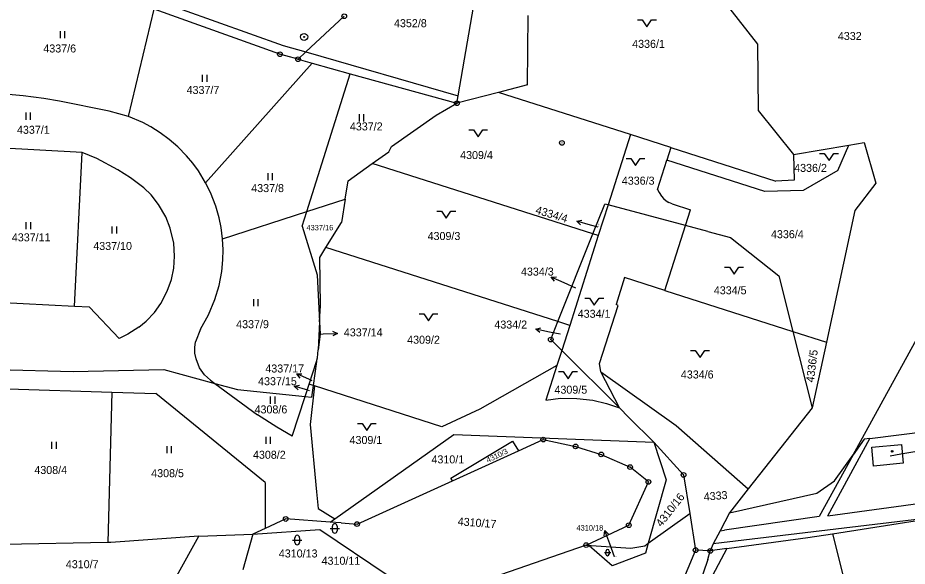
# Model space of a CAD drawing. Extents: x -593183 to -588034, y -1130415 to -1124994.
# Drawn here: x -589562.4 to -589373.5, y -1129101.8 to -1128985.4 of the extents above; entities that cross this region are included whole.
import ezdxf

# ---------------------------------------------------------------- set-up
doc = ezdxf.new("R2010")
doc.units = 0
for name, color, linetype in [('Vrstva 1', 7, 'Continuous'), ('Vrstva 16', 7, 'Continuous'), ('Vrstva 18', 7, 'Continuous'), ('Vrstva 19', 7, 'Continuous'), ('Vrstva 24', 7, 'Continuous'), ('Vrstva 25', 7, 'Continuous'), ('Vrstva 4', 7, 'Continuous')]:
    doc.layers.add(name, color=color, linetype=linetype)

msp = doc.modelspace()

# ---------------------------------------------------------------- linework, layer by layer
at = {"layer": 'Vrstva 1'}
for p, q in [((-589468.85, -1129001.94), (-589460.78, -1128954.94)), ((-589411.47, -1128983.09), (-589405.29, -1128990.99)), ((-589538.85, -1129006.34), (-589533.44, -1128983.56)), ((-589506.71, -1128993.1), (-589533.44, -1128983.56)), ((-589501.19, -1128992.62), (-589493.06, -1128985.04)), ((-589454.12, -1128999.63), (-589454.03, -1128984.9)), ((-589405.29, -1128990.99), (-589405.19, -1129005.02)), ((-589502.86, -1128994.17), (-589501.19, -1128992.62)), ((-589505.46, -1128993.45), (-589506.71, -1128993.1)), ((-589502.86, -1128994.17), (-589505.46, -1128993.45)), ((-589502.86, -1128994.17), (-589499.87, -1128995)), ((-589522.49, -1129020.38), (-589499.87, -1128995)), ((-589499.87, -1128995), (-589491.77, -1128997.24)), ((-589500.99, -1129026.52), (-589491.77, -1128997.24)), ((-589491.77, -1128997.24), (-589469.12, -1129003.52)), ((-589454.12, -1128999.63), (-589460.31, -1129001.24)), ((-589561.25, -1129001.93), (-589567.18, -1129001.43)), ((-589556.85, -1129002.49), (-589561.25, -1129001.93)), ((-589460.31, -1129001.24), (-589469.12, -1129003.52)), ((-589469.12, -1129003.52), (-589468.85, -1129001.94)), ((-589432.3, -1129010.18), (-589460.31, -1129001.24)), ((-589553.54, -1129003.05), (-589556.85, -1129002.49)), ((-589542.94, -1129005.18), (-589553.54, -1129003.05)), ((-589473.53, -1129006.01), (-589469.12, -1129003.52)), ((-589538.85, -1129006.34), (-589542.94, -1129005.18)), ((-589482.99, -1129012.73), (-589473.53, -1129006.01)), ((-589405.19, -1129005.02), (-589397.64, -1129014.37)), ((-589535.86, -1129007.61), (-589538.85, -1129006.34)), ((-589534.11, -1129008.54), (-589535.86, -1129007.61)), ((-589532.14, -1129009.76), (-589534.11, -1129008.54)), ((-589530.22, -1129011.19), (-589532.14, -1129009.76)), ((-589528.41, -1129012.74), (-589530.22, -1129011.19)), ((-589432.3, -1129010.18), (-589437.05, -1129025.1)), ((-589423.68, -1129012.93), (-589432.3, -1129010.18)), ((-589548.7, -1129013.99), (-589568.6, -1129012.84)), ((-589526.54, -1129014.65), (-589528.41, -1129012.74)), ((-589483.59, -1129013.82), (-589482.99, -1129012.73)), ((-589423.68, -1129012.93), (-589424.53, -1129015.6)), ((-589423.68, -1129012.93), (-589401.39, -1129020.04)), ((-589397.64, -1129014.37), (-589385.93, -1129012.39)), ((-589388.28, -1129017.77), (-589385.93, -1129012.39)), ((-589385.93, -1129012.39), (-589382.63, -1129011.83)), ((-589382.63, -1129011.83), (-589380.18, -1129020.48)), ((-589550.37, -1129046.69), (-589548.7, -1129013.99)), ((-589545.56, -1129015.24), (-589548.7, -1129013.99)), ((-589541.1, -1129017.62), (-589545.56, -1129015.24)), ((-589525.2, -1129016.25), (-589526.54, -1129014.65)), ((-589487.1, -1129016.31), (-589483.59, -1129013.82)), ((-589397.64, -1129014.37), (-589397.53, -1129019.84)), ((-589524.02, -1129017.89), (-589525.2, -1129016.25)), ((-589492.19, -1129019.96), (-589487.1, -1129016.31)), ((-589440.25, -1129031.26), (-589487.1, -1129016.31)), ((-589426.51, -1129021.8), (-589424.53, -1129015.6)), ((-589403.73, -1129022.23), (-589424.53, -1129015.6)), ((-589538.42, -1129019.36), (-589541.1, -1129017.62)), ((-589535.61, -1129021.5), (-589538.42, -1129019.36)), ((-589522.49, -1129020.38), (-589524.02, -1129017.89)), ((-589388.28, -1129017.77), (-589395.59, -1129022.01)), ((-589521.44, -1129022.47), (-589522.49, -1129020.38)), ((-589492.83, -1129023.89), (-589492.19, -1129019.96)), ((-589397.53, -1129019.84), (-589401.39, -1129020.04)), ((-589380.18, -1129020.48), (-589384.67, -1129026.31)), ((-589534.09, -1129022.99), (-589535.61, -1129021.5)), ((-589532.49, -1129024.98), (-589534.09, -1129022.99)), ((-589520.32, -1129025.35), (-589521.44, -1129022.47)), ((-589426.51, -1129021.8), (-589426.21, -1129022.5)), ((-589426.21, -1129022.5), (-589425.72, -1129023.26)), ((-589395.59, -1129022.01), (-589403.73, -1129022.23)), ((-589530.95, -1129027.63), (-589532.49, -1129024.98)), ((-589500.99, -1129026.52), (-589492.83, -1129023.89)), ((-589492.83, -1129023.89), (-589493.64, -1129028.82)), ((-589440.25, -1129031.26), (-589437.71, -1129024.92)), ((-589437.05, -1129025.1), (-589437.71, -1129024.92)), ((-589425.72, -1129023.26), (-589425.29, -1129023.74)), ((-589425.29, -1129023.74), (-589424.71, -1129024.22)), ((-589424.71, -1129024.22), (-589424.13, -1129024.58)), ((-589423.45, -1129024.88), (-589424.13, -1129024.58)), ((-589423.45, -1129024.88), (-589419.5, -1129026.14)), ((-589519.6, -1129027.88), (-589520.32, -1129025.35)), ((-589518.88, -1129032.28), (-589500.99, -1129026.52)), ((-589501.97, -1129029.62), (-589500.99, -1129026.52)), ((-589437.05, -1129025.1), (-589439.12, -1129031.62)), ((-589420.56, -1129029.48), (-589437.05, -1129025.1)), ((-589420.56, -1129029.48), (-589419.5, -1129026.14)), ((-589384.67, -1129026.31), (-589390.68, -1129054.23)), ((-589530, -1129030.04), (-589530.95, -1129027.63)), ((-589519.18, -1129029.93), (-589519.6, -1129027.88)), ((-589529.27, -1129033.2), (-589530, -1129030.04)), ((-589518.88, -1129032.28), (-589519.18, -1129029.93)), ((-589501.97, -1129029.62), (-589498.83, -1129039.92)), ((-589496.98, -1129034.17), (-589493.64, -1129028.82)), ((-589424.96, -1129043.29), (-589420.56, -1129029.48)), ((-589415.87, -1129030.73), (-589420.56, -1129029.48)), ((-589518.78, -1129034.66), (-589518.88, -1129032.28)), ((-589447.7, -1129049.88), (-589440.25, -1129031.26)), ((-589439.12, -1129031.62), (-589445.18, -1129050.68)), ((-589439.12, -1129031.62), (-589440.25, -1129031.26)), ((-589415.87, -1129030.73), (-589411.04, -1129032.01)), ((-589411.04, -1129032.01), (-589400.76, -1129040.19)), ((-589529.08, -1129036.02), (-589529.27, -1129033.2)), ((-589498.27, -1129036.24), (-589496.98, -1129034.17)), ((-589447.7, -1129049.88), (-589496.98, -1129034.17)), ((-589529.27, -1129038.5), (-589529.08, -1129036.02)), ((-589518.81, -1129036.77), (-589518.78, -1129034.66)), ((-589498.12, -1129046.54), (-589498.27, -1129036.24)), ((-589519.06, -1129039.27), (-589518.81, -1129036.77)), ((-589529.77, -1129040.95), (-589529.27, -1129038.5)), ((-589519.63, -1129042.23), (-589519.06, -1129039.27)), ((-589498.83, -1129039.92), (-589498.31, -1129049.95)), ((-589530.64, -1129043.41), (-589529.77, -1129040.95)), ((-589433.54, -1129040.55), (-589435.33, -1129046.28)), ((-589424.96, -1129043.29), (-589433.54, -1129040.55)), ((-589400.76, -1129040.19), (-589397.78, -1129051.96)), ((-589532.02, -1129046.03), (-589530.64, -1129043.41)), ((-589520.51, -1129045.16), (-589519.63, -1129042.23)), ((-589424.96, -1129043.29), (-589397.78, -1129051.96)), ((-589385, -1129078.15), (-589365.31, -1129042.25)), ((-589550.37, -1129046.69), (-589570.39, -1129045.67)), ((-589521.9, -1129048.42), (-589520.51, -1129045.16)), ((-589547.14, -1129046.85), (-589550.37, -1129046.69)), ((-589540.85, -1129053.46), (-589547.14, -1129046.85)), ((-589533.38, -1129047.92), (-589532.02, -1129046.03)), ((-589498.31, -1129049.95), (-589498.12, -1129046.54)), ((-589438.83, -1129058.78), (-589434.86, -1129046.43)), ((-589434.86, -1129046.43), (-589435.33, -1129046.28)), ((-589535.1, -1129049.76), (-589533.38, -1129047.92)), ((-589523.61, -1129051.47), (-589521.9, -1129048.42)), ((-589536.69, -1129051.09), (-589539, -1129052.58)), ((-589536.69, -1129051.09), (-589535.1, -1129049.76)), ((-589523.61, -1129051.47), (-589524.62, -1129054.18)), ((-589498.31, -1129049.95), (-589498.63, -1129055.87)), ((-589498.31, -1129049.95), (-589498.17, -1129052.54)), ((-589449.22, -1129053.69), (-589447.7, -1129049.88)), ((-589445.18, -1129050.68), (-589447.7, -1129049.88)), ((-589445.18, -1129050.68), (-589446.88, -1129056.02)), ((-589539, -1129052.58), (-589540.85, -1129053.46)), ((-589498.17, -1129052.54), (-589498.63, -1129055.87)), ((-589397.78, -1129051.96), (-589393.68, -1129068.16)), ((-589397.78, -1129051.96), (-589390.68, -1129054.23)), ((-589524.78, -1129055.36), (-589524.62, -1129054.18)), ((-589446.88, -1129056.02), (-589449.22, -1129053.69)), ((-589390.68, -1129054.23), (-589393.68, -1129068.16)), ((-589524.76, -1129056.59), (-589524.78, -1129055.36)), ((-589524.53, -1129057.8), (-589524.76, -1129056.59)), ((-589498.72, -1129057.56), (-589498.63, -1129055.87)), ((-589446.88, -1129056.02), (-589447.89, -1129059.21)), ((-589434.64, -1129068.21), (-589446.88, -1129056.02)), ((-589523.78, -1129059.7), (-589524.53, -1129057.8)), ((-589500.53, -1129063.17), (-589498.96, -1129058.32)), ((-589498.96, -1129058.32), (-589499.67, -1129063.45)), ((-589498.96, -1129058.32), (-589498.72, -1129057.56)), ((-589438.6, -1129060.54), (-589438.83, -1129058.78)), ((-589592.48, -1129059.34), (-589550.63, -1129060.51)), ((-589550.63, -1129060.51), (-589531.4, -1129060.08)), ((-589531.4, -1129060.08), (-589520.51, -1129063.03)), ((-589522.76, -1129061.16), (-589523.78, -1129059.7)), ((-589447.89, -1129059.21), (-589464.3, -1129068.45)), ((-589438.6, -1129060.54), (-589422.58, -1129071.98)), ((-589434.64, -1129068.21), (-589438.6, -1129060.54)), ((-589521.46, -1129062.33), (-589522.76, -1129061.16)), ((-589521.46, -1129062.33), (-589520.51, -1129063.03)), ((-589564.41, -1129064.16), (-589542.43, -1129064.87)), ((-589520.51, -1129063.03), (-589515.71, -1129064.33)), ((-589520.51, -1129063.03), (-589511.5, -1129069.69)), ((-589515.71, -1129064.33), (-589501.37, -1129065.78)), ((-589501.37, -1129065.78), (-589500.53, -1129063.17)), ((-589499.67, -1129063.45), (-589500.53, -1129063.17)), ((-589499.38, -1129063.54), (-589500.27, -1129071.71)), ((-589499.67, -1129063.45), (-589500.01, -1129065.92)), ((-589499.38, -1129063.54), (-589499.67, -1129063.45)), ((-589472.37, -1129072.23), (-589499.38, -1129063.54)), ((-589542.43, -1129064.87), (-589543.28, -1129096.8)), ((-589542.43, -1129064.87), (-589533.07, -1129065.16)), ((-589509.85, -1129084.03), (-589533.07, -1129065.16)), ((-589504.09, -1129074.23), (-589501.37, -1129065.78)), ((-589501.37, -1129065.78), (-589500.01, -1129065.92)), ((-589464.3, -1129068.45), (-589472.37, -1129072.23)), ((-589432.61, -1129070.23), (-589434.64, -1129068.21)), ((-589393.68, -1129068.16), (-589407.26, -1129085.39)), ((-589507.4, -1129072.31), (-589511.5, -1129069.69)), ((-589432.61, -1129070.23), (-589427.32, -1129075.49)), ((-589500.27, -1129071.71), (-589498.92, -1129086.01)), ((-589422.58, -1129071.98), (-589407.26, -1129085.39)), ((-589381.46, -1129074.7), (-589351.58, -1129070.93)), ((-589504.09, -1129074.23), (-589507.4, -1129072.31)), ((-589495.09, -1129091.8), (-589469.79, -1129073.84)), ((-589469.79, -1129073.84), (-589427.32, -1129075.49)), ((-589470.44, -1129083.14), (-589457.34, -1129075.24)), ((-589457.34, -1129075.24), (-589456.09, -1129077.32)), ((-589456.09, -1129077.32), (-589450.8, -1129074.92)), ((-589450.8, -1129074.92), (-589443.93, -1129076.4)), ((-589427.32, -1129075.49), (-589424.69, -1129083.46)), ((-589427.32, -1129075.49), (-589421.01, -1129082.43)), ((-589390.38, -1129091.12), (-589381.46, -1129074.7)), ((-589382.69, -1129074.87), (-589385, -1129078.15)), ((-589381.46, -1129074.7), (-589382.69, -1129074.87)), ((-589381.06, -1129076.57), (-589374.76, -1129075.98)), ((-589374.76, -1129075.98), (-589374.39, -1129079.95)), ((-589470.1, -1129083.69), (-589456.09, -1129077.32)), ((-589443.93, -1129076.4), (-589438.5, -1129078.09)), ((-589380.69, -1129080.56), (-589381.06, -1129076.57)), ((-589438.5, -1129078.09), (-589432.36, -1129080.78)), ((-589385, -1129078.15), (-589392.24, -1129091.28)), ((-589428.48, -1129083.92), (-589432.36, -1129080.78)), ((-589374.39, -1129079.95), (-589380.69, -1129080.56)), ((-589470.1, -1129083.69), (-589470.44, -1129083.14)), ((-589424.69, -1129083.46), (-589428.51, -1129096.95)), ((-589421.01, -1129082.43), (-589419.7, -1129090.6)), ((-589509.85, -1129084.03), (-589509.87, -1129093.8)), ((-589490.34, -1129092.88), (-589470.1, -1129083.69)), ((-589432.64, -1129093.12), (-589428.48, -1129083.92)), ((-589407.26, -1129085.39), (-589411.27, -1129090.48)), ((-589498.92, -1129086.01), (-589498.63, -1129089.56)), ((-589390.38, -1129091.12), (-589349.57, -1129085.49)), ((-589498.63, -1129089.56), (-589495.09, -1129091.8)), ((-589428.51, -1129096.95), (-589419.7, -1129090.6)), ((-589419.7, -1129090.6), (-589418.44, -1129098.42)), ((-589411.27, -1129090.48), (-589413.26, -1129094.28)), ((-589389.41, -1129094.93), (-589364.38, -1129091.06)), ((-589505.49, -1129091.8), (-589509.87, -1129093.8)), ((-589496.04, -1129092.47), (-589505.49, -1129091.8)), ((-589496.04, -1129092.47), (-589495.09, -1129091.8)), ((-589493.74, -1129092.64), (-589496.04, -1129092.47)), ((-589493.74, -1129092.64), (-589490.34, -1129092.88)), ((-589392.24, -1129091.28), (-589412.3, -1129094.14)), ((-589509.87, -1129093.8), (-589512.5, -1129095)), ((-589512.5, -1129095), (-589498.22, -1129094.01)), ((-589498.22, -1129094.01), (-589483.7, -1129103.79)), ((-589441.68, -1129097.35), (-589432.64, -1129093.12)), ((-589413.26, -1129094.28), (-589414.72, -1129097.07)), ((-589413.26, -1129094.28), (-589412.3, -1129094.14)), ((-589542.59, -1129096.79), (-589543.28, -1129096.8)), ((-589523.95, -1129095.43), (-589542.59, -1129096.79)), ((-589528.61, -1129103.88), (-589523.95, -1129095.43)), ((-589523.95, -1129095.43), (-589512.5, -1129095)), ((-589512.5, -1129095), (-589514.6, -1129102.57)), ((-589411.8, -1129098.06), (-589394.65, -1129095.74)), ((-589394.65, -1129095.74), (-589389.41, -1129094.93)), ((-589389.41, -1129094.93), (-589385.78, -1129109.35)), ((-589543.28, -1129096.8), (-589565.26, -1129097.25)), ((-589441.68, -1129097.35), (-589471.73, -1129107.73)), ((-589441.06, -1129097.49), (-589441.68, -1129097.35)), ((-589441.68, -1129097.35), (-589432.2, -1129097.99)), ((-589436.18, -1129101.72), (-589441.06, -1129097.49)), ((-589432.2, -1129097.99), (-589429.24, -1129097.48)), ((-589429.24, -1129097.48), (-589428.51, -1129096.95)), ((-589428.51, -1129096.95), (-589429.1, -1129099.05)), ((-589418.44, -1129098.42), (-589424.98, -1129113.86)), ((-589411.8, -1129098.06), (-589419.59, -1129112.59)), ((-589415.33, -1129098.59), (-589418.44, -1129098.42)), ((-589415.84, -1129100.43), (-589415.33, -1129098.59)), ((-589414.72, -1129097.07), (-589415.33, -1129098.59)), ((-589429.1, -1129099.05), (-589436.18, -1129101.72)), ((-589415.84, -1129100.43), (-589420.4, -1129113.51))]:
    msp.add_line(p, q, dxfattribs=at)
msp.add_lwpolyline([(-589447.89, -1129059.21), (-589450.23, -1129066.58), (-589447.15, -1129066.13), (-589443.66, -1129066.22), (-589440.28, -1129066.6), (-589437.37, -1129067.25), (-589434.64, -1129068.21)], dxfattribs=at)
at = {"layer": 'Vrstva 16'}
for p, q in [((-589439.15, -1129029.84), (-589440.8, -1129029.38)), ((-589443.88, -1129042.76), (-589446.35, -1129041.64)), ((-589498.3, -1129052.53), (-589497.5, -1129052.5)), ((-589447.2, -1129052.57), (-589449.47, -1129052.1)), ((-589499.89, -1129062.43), (-589500.41, -1129062.2)), ((-589500.45, -1129064.57), (-589500.8, -1129064.46)), ((-589377.13, -1129078.36), (-589374.84, -1129077.96)), ((-589435.64, -1129099.86), (-589436.68, -1129097.06))]:
    msp.add_line(p, q, dxfattribs=at)
at = {"layer": 'Vrstva 24'}
for centre, radius in [((-589493.06, -1128985.04), 0.5), ((-589501.57, -1128989.43), 0.75), ((-589501.57, -1128989.43), 0.0903), ((-589506.71, -1128993.1), 0.5), ((-589506.71, -1128993.1), 0.0327), ((-589502.86, -1128994.17), 0.5), ((-589502.86, -1128994.17), 0.0327), ((-589469.12, -1129003.52), 0.5), ((-589469.12, -1129003.52), 0.0327), ((-589446.83, -1129011.92), 0.5), ((-589446.83, -1129011.92), 0.0327), ((-589449.22, -1129053.69), 0.5), ((-589449.22, -1129053.69), 0.0327), ((-589450.8, -1129074.92), 0.5), ((-589450.8, -1129074.92), 0.0327), ((-589443.93, -1129076.4), 0.5), ((-589443.93, -1129076.4), 0.0327), ((-589438.5, -1129078.09), 0.5), ((-589438.5, -1129078.09), 0.0327), ((-589432.36, -1129080.78), 0.5), ((-589432.36, -1129080.78), 0.0327), ((-589428.48, -1129083.92), 0.5), ((-589421.01, -1129082.43), 0.5), ((-589421.01, -1129082.43), 0.0327), ((-589428.48, -1129083.92), 0.0327), ((-589505.49, -1129091.8), 0.5), ((-589505.49, -1129091.8), 0.0327), ((-589490.34, -1129092.88), 0.5), ((-589490.34, -1129092.88), 0.0327), ((-589432.64, -1129093.12), 0.5), ((-589432.64, -1129093.12), 0.0327), ((-589441.68, -1129097.35), 0.5), ((-589441.68, -1129097.35), 0.0327), ((-589418.44, -1129098.42), 0.5), ((-589418.44, -1129098.42), 0.0327), ((-589415.33, -1129098.59), 0.5), ((-589415.33, -1129098.59), 0.0327)]:
    msp.add_circle(centre, radius, dxfattribs=at)
at = {"layer": 'Vrstva 25'}
for p, q in [((-589553.41, -1128988.18), (-589553.41, -1128989.68)), ((-589552.39, -1128989.68), (-589552.39, -1128988.18)), ((-589523.21, -1128997.48), (-589523.21, -1128998.98)), ((-589522.19, -1128998.98), (-589522.19, -1128997.48)), ((-589560.67, -1129005.51), (-589560.67, -1129007.01)), ((-589559.65, -1129007.01), (-589559.65, -1129005.51)), ((-589489.9, -1129005.86), (-589489.9, -1129007.36)), ((-589488.88, -1129007.36), (-589488.88, -1129005.86)), ((-589509.3, -1129018.38), (-589509.3, -1129019.88)), ((-589508.28, -1129019.88), (-589508.28, -1129018.38)), ((-589560.65, -1129028.74), (-589560.65, -1129030.24)), ((-589559.62, -1129030.24), (-589559.62, -1129028.74)), ((-589440.8, -1129029.38), (-589443.69, -1129028.57)), ((-589542.38, -1129029.65), (-589542.38, -1129031.15)), ((-589541.35, -1129031.15), (-589541.35, -1129029.65)), ((-589446.35, -1129041.64), (-589449.09, -1129040.41)), ((-589512.35, -1129045.11), (-589512.35, -1129046.61)), ((-589511.33, -1129046.61), (-589511.33, -1129045.11)), ((-589497.5, -1129052.5), (-589494.5, -1129052.38)), ((-589449.47, -1129052.1), (-589452.41, -1129051.5)), ((-589500.41, -1129062.2), (-589503.16, -1129061)), ((-589500.8, -1129064.46), (-589503.68, -1129063.61)), ((-589508.78, -1129065.81), (-589508.78, -1129067.31)), ((-589507.76, -1129067.31), (-589507.76, -1129065.81)), ((-589555.2, -1129075.38), (-589555.2, -1129076.88)), ((-589554.18, -1129076.88), (-589554.18, -1129075.38)), ((-589509.71, -1129074.33), (-589509.71, -1129075.83)), ((-589508.69, -1129075.83), (-589508.69, -1129074.33)), ((-589530.74, -1129076.32), (-589530.74, -1129077.82)), ((-589529.72, -1129077.82), (-589529.72, -1129076.32)), ((-589374.84, -1129077.96), (-589371.89, -1129077.44)), ((-589496.07, -1129093.8), (-589494.07, -1129093.8)), ((-589495.57, -1129094.3), (-589495.57, -1129093.3)), ((-589494.57, -1129093.3), (-589494.57, -1129094.3)), ((-589436.68, -1129097.06), (-589437.72, -1129094.25)), ((-589504.04, -1129096.27), (-589502.04, -1129096.27)), ((-589503.54, -1129096.77), (-589503.54, -1129095.77)), ((-589502.54, -1129095.77), (-589502.54, -1129096.77)), ((-589437.49, -1129099.24), (-589437.47, -1129098.57)), ((-589436.8, -1129098.6), (-589436.82, -1129099.27)), ((-589437.81, -1129098.89), (-589436.47, -1129098.95))]:
    msp.add_line(p, q, dxfattribs=at)
for points in [[(-589430.78, -1128985.8), (-589429.78, -1128985.8), (-589428.78, -1128987.3), (-589427.78, -1128985.8), (-589426.78, -1128985.8)], [(-589466.63, -1129009.17), (-589465.63, -1129009.17), (-589464.63, -1129010.67), (-589463.63, -1129009.17), (-589462.63, -1129009.17)], [(-589433.22, -1129015.26), (-589432.22, -1129015.26), (-589431.22, -1129016.76), (-589430.22, -1129015.26), (-589429.22, -1129015.26)], [(-589392.12, -1129014.15), (-589391.12, -1129014.15), (-589390.12, -1129015.65), (-589389.12, -1129014.15), (-589388.12, -1129014.15)], [(-589473.39, -1129026.4), (-589472.39, -1129026.4), (-589471.39, -1129027.9), (-589470.39, -1129026.4), (-589469.39, -1129026.4)], [(-589442.86, -1129029.32), (-589443.69, -1129028.57), (-589442.59, -1129028.36)], [(-589412.28, -1129038.3), (-589411.28, -1129038.3), (-589410.28, -1129039.8), (-589409.28, -1129038.3), (-589408.28, -1129038.3)], [(-589448.38, -1129041.28), (-589449.09, -1129040.41), (-589447.97, -1129040.36)], [(-589441.96, -1129044.88), (-589440.96, -1129044.88), (-589439.96, -1129046.38), (-589438.96, -1129044.88), (-589437.96, -1129044.88)], [(-589477.18, -1129048.23), (-589476.18, -1129048.23), (-589475.18, -1129049.73), (-589474.18, -1129048.23), (-589473.18, -1129048.23)], [(-589451.53, -1129052.19), (-589452.41, -1129051.5), (-589451.33, -1129051.21)], [(-589495.52, -1129051.92), (-589494.5, -1129052.38), (-589495.48, -1129052.92)], [(-589419.51, -1129056), (-589418.51, -1129056), (-589417.51, -1129057.5), (-589416.51, -1129056), (-589415.51, -1129056)], [(-589447.54, -1129060.5), (-589446.54, -1129060.5), (-589445.54, -1129062), (-589444.54, -1129060.5), (-589443.54, -1129060.5)], [(-589502.44, -1129061.86), (-589503.16, -1129061), (-589502.04, -1129060.94)], [(-589502.86, -1129064.37), (-589503.68, -1129063.61), (-589502.57, -1129063.41)], [(-589490.25, -1129071.52), (-589489.25, -1129071.52), (-589488.25, -1129073.02), (-589487.25, -1129071.52), (-589486.25, -1129071.52)], [(-589437.84, -1129095.36), (-589437.72, -1129094.25), (-589436.91, -1129095.01)]]:
    msp.add_lwpolyline(points, dxfattribs=at)
for radius in [0.175, 0.15]:
    msp.add_circle((-589376.71, -1129077.44), radius, dxfattribs=at)
for centre, radius, start, end in [((-589495.07, -1129093.3), 0.5, 90, 180), ((-589495.07, -1129093.3), 0.5, 0, 90), ((-589495.07, -1129094.3), 0.5, 180, 270), ((-589495.07, -1129094.3), 0.5, 270, 0), ((-589503.04, -1129095.77), 0.5, 90, 180), ((-589503.04, -1129096.77), 0.5, 180, 270), ((-589503.04, -1129095.77), 0.5, 0, 90), ((-589503.04, -1129096.77), 0.5, 270, 0), ((-589437.13, -1129098.59), 0.335, 87.7667, 177.7667), ((-589437.13, -1129098.59), 0.335, 357.7667, 87.7667), ((-589437.16, -1129099.26), 0.335, 177.7666, 267.7667), ((-589437.16, -1129099.26), 0.335, 267.7667, 357.7667)]:
    msp.add_arc(centre, radius, start, end, dxfattribs=at)
at = {"layer": 'Vrstva 4'}
for p, q in [((-589545.08, -1128977.29), (-589506.04, -1128991.22)), ((-589506.04, -1128991.22), (-589501.19, -1128992.62)), ((-589501.19, -1128992.62), (-589468.85, -1129001.94)), ((-589388.92, -1129083.71), (-589385, -1129078.15)), ((-589392.71, -1129086.34), (-589388.92, -1129083.71)), ((-589411.27, -1129090.48), (-589392.71, -1129086.34)), ((-589364.38, -1129091.06), (-589414.72, -1129097.07)), ((-589411.8, -1129098.06), (-589415.33, -1129098.59))]:
    msp.add_line(p, q, dxfattribs=at)

# ---------------------------------------------------------------- texts
at = {"layer": 'Vrstva 16'}
msp.add_text('4334/4', height=1.7, rotation=343.208, dxfattribs=at).set_placement((-589452.58, -1129026.89))
for s, height, p in [('4334/3', 1.7, (-589455.53, -1129040.11)), ('4334/2', 1.7, (-589461.18, -1129051.36)), ('4337/14', 1.7, (-589493.14, -1129053.02)), ('4337/17', 1.7, (-589509.81, -1129060.69)), ('4337/15', 1.7, (-589511.35, -1129063.39)), ('4310/18', 1.14, (-589443.75, -1129094.25)), ('4310/11', 1.7, (-589497.87, -1129101.52))]:
    msp.add_text(s, height=height, dxfattribs=at).set_placement(p)
at = {"layer": 'Vrstva 18'}
for s, height, p in [('4352/8', 1.7, (-589482.49, -1128987.36)), ('4332', 1.7, (-589388.24, -1128990.08)), ('4337/6', 1.7, (-589556.95, -1128992.73)), ('4336/1', 1.7, (-589431.92, -1128991.75)), ('4337/7', 1.7, (-589526.53, -1129001.54)), ('4337/2', 1.7, (-589491.86, -1129009.28)), ('4337/1', 1.7, (-589562.55, -1129010)), ('4309/4', 1.7, (-589468.45, -1129015.36)), ('4336/2', 1.7, (-589397.52, -1129018.09)), ('4336/3', 1.7, (-589434.12, -1129020.8)), ('4337/8', 1.7, (-589512.81, -1129022.38)), ('4337/16', 1.14, (-589501.08, -1129030.5)), ('4336/4', 1.7, (-589402.44, -1129032.17)), ('4337/11', 1.7, (-589563.64, -1129032.84)), ('4309/3', 1.7, (-589475.36, -1129032.56)), ('4337/10', 1.7, (-589546.35, -1129034.67)), ('4334/3', 0.1, (-589444.11, -1129042.76)), ('4334/5', 1.7, (-589414.58, -1129044.08)), ('4334/1', 1.7, (-589443.48, -1129049.07)), ('4337/9', 1.7, (-589516.01, -1129051.28)), ('4309/2', 1.7, (-589479.7, -1129054.58)), ('4334/2', 0.1, (-589447.43, -1129052.57)), ('4334/6', 1.7, (-589421.58, -1129061.96)), ('4337/17', 0.1, (-589500.13, -1129062.43)), ('4337/15', 0.1, (-589500.69, -1129064.57)), ('4309/5', 1.7, (-589448.42, -1129065.19)), ('4308/6', 1.7, (-589512.1, -1129069.38)), ('4309/1', 1.7, (-589491.93, -1129075.88)), ('4308/2', 1.7, (-589512.44, -1129079.01)), ('4310/1', 1.7, (-589474.54, -1129079.99)), ('4308/4', 1.7, (-589558.86, -1129082.24)), ('4308/5', 1.7, (-589534.05, -1129082.92)), ('4310/13', 1.7, (-589506.95, -1129099.97)), ('4310/7', 1.7, (-589552.18, -1129102.25)), ('4310/18', 0.1, (-589435.64, -1129099.86))]:
    msp.add_text(s, height=height, dxfattribs=at).set_placement(p)
for s, height, rotation, p in [('4334/4', 0.2, 67.2971, (-589439.15, -1129029.84)), ('4337/14', 0.2, 87.614, (-589498.25, -1129053.05)), ('4336/5', 1.7, 83.059, (-589393.33, -1129062.86)), ('4310/3', 1.14, 25.8946, (-589462.54, -1129079.89)), ('4310/16', 1.7, 51.9646, (-589425.72, -1129093.62)), ('4333', 1.7, 4.5272, (-589416.65, -1129087.92)), ('4310/17', 1.7, 355.7397, (-589469.01, -1129093.13))]:
    msp.add_text(s, height=height, rotation=rotation, dxfattribs=at).set_placement(p)
at = {"layer": 'Vrstva 19'}
msp.add_text('4331/5', height=0.1, dxfattribs=at).set_placement((-589377.13, -1129078.36))

doc.saveas('drawing.dxf')
